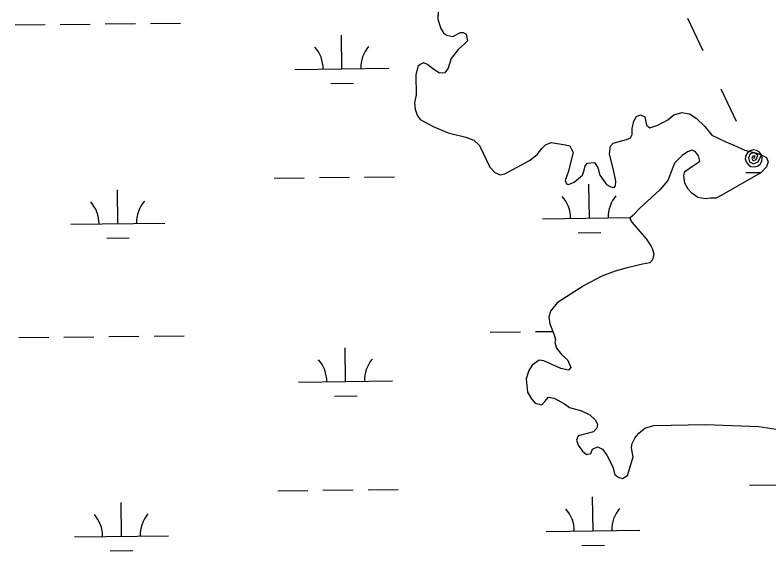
# Model space of a CAD drawing. Extents: x 3684037 to 3722149, y 433263 to 459021.
# Drawn here: x 3716224 to 3717026, y 451246 to 451816 of the extents above; entities that cross this region are included whole.
import ezdxf

# ---------------------------------------------------------------- set-up
doc = ezdxf.new("R2010")
doc.units = 0
for name, color, linetype in [('V-TOPO-SHOR', 7, 'Continuous'), ('V-UTIL-LINE', 7, 'Continuous'), ('V-WETL-SWMP', 7, 'Continuous')]:
    doc.layers.add(name, color=color, linetype=linetype)

msp = doc.modelspace()

# ---------------------------------------------------------------- linework, layer by layer
at = {"layer": 'V-TOPO-SHOR'}
for points in [[(3716674.09, 451816.43), (3716674.07, 451811.74), (3716676.97, 451801.77), (3716680.47, 451796.48), (3716683.4, 451794.71), (3716689.84, 451793.51), (3716698.06, 451797.59), (3716701, 451797.58), (3716703.92, 451795.81), (3716705.65, 451788.77), (3716702.71, 451785.85), (3716695.66, 451779.42), (3716688, 451770.07), (3716685.04, 451759.53), (3716681.51, 451754.85), (3716675.64, 451754.28), (3716668.62, 451758.99), (3716662.77, 451763.71), (3716658.68, 451765.48), (3716655.16, 451763.73), (3716652.8, 451761.39), (3716650.43, 451752.6), (3716650.94, 451731.5), (3716649.16, 451722.71), (3716649.72, 451716.26), (3716652.05, 451709.8), (3716654.96, 451705.1), (3716669.59, 451697.43), (3716684.81, 451690.93), (3716703.56, 451686.18), (3716712.34, 451683.22), (3716718.19, 451677.34), (3716729.25, 451654.44), (3716734.51, 451648.56), (3716740.36, 451646.2), (3716745.06, 451647.35), (3716771.48, 451661.34), (3716779.71, 451667.76), (3716784.42, 451674.19), (3716788.54, 451678.28), (3716794.41, 451680.61), (3716809.65, 451678.21), (3716814.33, 451677.03), (3716817.83, 451669.98), (3716812.48, 451648.89), (3716809.52, 451640.11), (3716810.68, 451636.59), (3716813.02, 451635.99), (3716818.89, 451638.32), (3716827.71, 451645.91), (3716829.49, 451651.18), (3716830.68, 451655.86), (3716833.03, 451658.79), (3716840.66, 451659.35), (3716844.16, 451654.06), (3716846.48, 451645.85), (3716850.56, 451639.97), (3716853.48, 451635.86), (3716858.16, 451633.5), (3716861.68, 451632.9), (3716862.85, 451634.65), (3716863.46, 451639.34), (3716861.15, 451649.9), (3716856.52, 451668.68), (3716857.72, 451676.88), (3716860.66, 451679.8), (3716874.74, 451683.86), (3716878.85, 451685.61), (3716880.62, 451689.12), (3716880.64, 451695.57), (3716882.43, 451703.18), (3716885.37, 451708.45), (3716889.48, 451710.2), (3716894.17, 451707.83), (3716895.9, 451699.04), (3716899.4, 451696.09), (3716908.21, 451698.99), (3716918.78, 451704.82), (3716925.25, 451710.08), (3716933.46, 451712.39), (3716941.66, 451711.2)], [(3716941.66, 451711.2), (3716948.68, 451706.48), (3716958.04, 451697.66), (3716965.62, 451688.25), (3716980.26, 451681.17), (3716989.04, 451677.62), (3717000.75, 451672.31), (3717010.71, 451669.93), (3717016.56, 451668.15), (3717023.59, 451664.61), (3717025.33, 451659.92), (3717023.56, 451654.65), (3717017.67, 451648.22), (3716974.79, 451623.73), (3716970.1, 451621.4), (3716963.65, 451621.42), (3716958.37, 451620.86), (3716950.75, 451622.05), (3716944.32, 451626.77), (3716940.23, 451630.88), (3716936.73, 451637.34), (3716935.58, 451645.55), (3716936.77, 451649.65), (3716945, 451655.49), (3716951.46, 451659.57), (3716952.64, 451660.74), (3716951.48, 451666.61), (3716947.98, 451670.72), (3716944.47, 451672.49), (3716939.77, 451670.75), (3716933.9, 451666.66), (3716925.66, 451658.48), (3716918.57, 451640.33), (3716910.33, 451630.39), (3716896.21, 451617.54), (3716888.57, 451610.53), (3716881.51, 451602.93), (3716878.57, 451600.6), (3716878.56, 451598.84), (3716880.31, 451595.9), (3716886.74, 451588.26), (3716895.5, 451578.27), (3716900.75, 451570.63), (3716902.5, 451567.1), (3716903.65, 451561.82), (3716902.46, 451555.97), (3716899.52, 451552.46), (3716891.89, 451551.31), (3716875.46, 451547.26), (3716862.55, 451543.78), (3716848.47, 451538.56), (3716829.68, 451528.65), (3716800.89, 451509.98), (3716793.82, 451501.21), (3716792.04, 451494.77), (3716793.19, 451487.73), (3716797.84, 451475.99), (3716799, 451470.71), (3716798.4, 451467.78), (3716800.14, 451461.91), (3716805.98, 451454.86), (3716811.83, 451449.56), (3716815.32, 451441.34), (3716812.96, 451438.42), (3716804.76, 451440.21), (3716786.61, 451448.47), (3716781.93, 451449.08), (3716774.29, 451443.82), (3716770.75, 451437.97), (3716767.79, 451429.19), (3716769.5, 451415.11), (3716773.58, 451408.06), (3716777.67, 451403.36), (3716784.7, 451401.58), (3716787.64, 451405.09), (3716791.76, 451409.76), (3716797.62, 451408.57), (3716808.74, 451402.67), (3716814, 451398.55), (3716826.89, 451394.99), (3716835.67, 451390.86), (3716841.51, 451385.56), (3716843.85, 451380.87), (3716843.25, 451376.76), (3716839.71, 451372.67), (3716823.29, 451368.62), (3716821.51, 451363.94), (3716823.25, 451358.66), (3716827.92, 451352.19), (3716832.01, 451348.66), (3716836.71, 451349.82), (3716838.48, 451354.5), (3716843.77, 451356.83), (3716849.04, 451354.47), (3716853.7, 451348), (3716860.11, 451335.67), (3716862.43, 451327.45), (3716865.94, 451324.51), (3716870.62, 451323.32), (3716875.91, 451326.24), (3716878.28, 451334.44)], [(3716878.28, 451334.44), (3716881.84, 451346.15), (3716880.68, 451351.43), (3716880.11, 451356.12), (3716880.71, 451360.22), (3716883.66, 451366.08), (3716887.78, 451371.34), (3716894.25, 451376.6), (3716903.64, 451379.5), (3716958.75, 451380.49), (3717015.61, 451378.54), (3717038.46, 451374.95)]]:
    msp.add_lwpolyline(points, dxfattribs=at)
at = {"layer": 'V-UTIL-LINE'}
for points in [[(3716939.69, 451813), (3716955.98, 451778.47)], [(3716975.16, 451737.85), (3716991.45, 451703.33)], [(3717010.14, 451663.72), (3717011.58, 451666.21), (3717009.26, 451666.01), (3717007.95, 451663.6), (3717009.48, 451661.11), (3717012.62, 451662.41), (3717014.31, 451666.78), (3717011.05, 451669.53), (3717006.26, 451668.7), (3717004.5, 451664.48), (3717005.48, 451660.11), (3717009.85, 451658.06), (3717014.96, 451660.12), (3717018.28, 451667.56), (3717016.19, 451670.39), (3717013.18, 451672.19), (3717009.71, 451672.71), (3717006.3, 451671.86), (3717003.48, 451669.77), (3717001.67, 451666.76), (3717001.15, 451663.29), (3717002, 451659.88), (3717004.09, 451657.06), (3717007.1, 451655.25), (3717010.58, 451654.73), (3717013.98, 451655.58), (3717016.8, 451657.67), (3717018.61, 451660.68), (3717019.13, 451664.16), (3717018.28, 451667.56)]]:
    msp.add_lwpolyline(points, dxfattribs=at)
at = {"layer": 'V-WETL-SWMP'}
for p, q in [((3716674.1, 451819.36), (3716674.07, 451811.74)), ((3716320.01, 451806.8), (3716352, 451807.17)), ((3716368, 451807.36), (3716400, 451807.73)), ((3716674.07, 451811.74), (3716676.97, 451801.76)), ((3716224.01, 451805.68), (3716256.01, 451806.05)), ((3716272.01, 451806.24), (3716304.01, 451806.61)), ((3716676.97, 451801.76), (3716680.47, 451796.48)), ((3716571.9, 451758.99), (3716571.48, 451794.98)), ((3716680.47, 451796.48), (3716683.4, 451794.71)), ((3716683.4, 451794.71), (3716689.84, 451793.51)), ((3716689.84, 451793.51), (3716698.06, 451797.59)), ((3716698.06, 451797.59), (3716700.99, 451797.58)), ((3716700.99, 451797.58), (3716703.92, 451795.81)), ((3716703.92, 451795.81), (3716705.66, 451788.77)), ((3716702.71, 451785.85), (3716695.66, 451779.42)), ((3716705.66, 451788.77), (3716702.71, 451785.85)), ((3716695.66, 451779.42), (3716688, 451770.07)), ((3716688, 451770.07), (3716685.04, 451759.53)), ((3716521.9, 451758.4), (3716621.89, 451759.57)), ((3716652.8, 451761.39), (3716650.43, 451752.6)), ((3716655.15, 451763.73), (3716652.8, 451761.39)), ((3716658.68, 451765.48), (3716655.15, 451763.73)), ((3716662.77, 451763.7), (3716658.68, 451765.48)), ((3716668.62, 451759), (3716662.77, 451763.7)), ((3716675.64, 451754.28), (3716668.62, 451759)), ((3716685.04, 451759.53), (3716681.51, 451754.85)), ((3716650.43, 451752.6), (3716650.94, 451731.5)), ((3716681.51, 451754.85), (3716675.64, 451754.28)), ((3716560.08, 451743.42), (3716584.07, 451743.69)), ((3716650.94, 451731.5), (3716649.16, 451722.71)), ((3716649.16, 451722.71), (3716649.72, 451716.26)), ((3716649.72, 451716.26), (3716652.05, 451709.8)), ((3716925.25, 451710.08), (3716933.46, 451712.4)), ((3716933.46, 451712.4), (3716941.66, 451711.2)), ((3716941.66, 451711.2), (3716948.68, 451706.48)), ((3716652.05, 451709.8), (3716654.96, 451705.1)), ((3716654.96, 451705.1), (3716669.59, 451697.43)), ((3716880.64, 451695.57), (3716882.43, 451703.18)), ((3716882.43, 451703.18), (3716885.37, 451708.45)), ((3716885.37, 451708.45), (3716889.48, 451710.2)), ((3716889.48, 451710.2), (3716894.17, 451707.83)), ((3716894.17, 451707.83), (3716895.9, 451699.04)), ((3716908.21, 451698.99), (3716918.78, 451704.82)), ((3716918.78, 451704.82), (3716925.25, 451710.08)), ((3716948.68, 451706.48), (3716958.04, 451697.66)), ((3716669.59, 451697.43), (3716684.81, 451690.93)), ((3716880.62, 451689.12), (3716880.64, 451695.57)), ((3716895.9, 451699.04), (3716899.4, 451696.09)), ((3716899.4, 451696.09), (3716908.21, 451698.99)), ((3716958.04, 451697.66), (3716965.62, 451688.25)), ((3716684.81, 451690.93), (3716703.56, 451686.18)), ((3716878.85, 451685.61), (3716880.62, 451689.12)), ((3716965.62, 451688.25), (3716980.26, 451681.17)), ((3716703.56, 451686.18), (3716712.34, 451683.22)), ((3716712.34, 451683.22), (3716718.19, 451677.34)), ((3716788.54, 451678.28), (3716794.41, 451680.61)), ((3716794.41, 451680.61), (3716809.65, 451678.21)), ((3716857.72, 451676.88), (3716860.66, 451679.8)), ((3716860.66, 451679.8), (3716874.74, 451683.86)), ((3716874.74, 451683.86), (3716878.85, 451685.61)), ((3716980.26, 451681.17), (3716989.04, 451677.62)), ((3716718.19, 451677.34), (3716729.25, 451654.44)), ((3716779.71, 451667.76), (3716784.42, 451674.19)), ((3716784.42, 451674.19), (3716788.54, 451678.28)), ((3716809.65, 451678.21), (3716814.33, 451677.03)), ((3716814.33, 451677.03), (3716817.83, 451669.98)), ((3716856.52, 451668.68), (3716857.72, 451676.88)), ((3716939.77, 451670.75), (3716933.9, 451666.67)), ((3716944.47, 451672.49), (3716939.77, 451670.75)), ((3716947.98, 451670.72), (3716944.47, 451672.49)), ((3716951.48, 451666.61), (3716947.98, 451670.72)), ((3716989.04, 451677.62), (3717000.75, 451672.31)), ((3717000.75, 451672.31), (3717010.71, 451669.93)), ((3716771.48, 451661.34), (3716779.71, 451667.76)), ((3716817.83, 451669.98), (3716812.48, 451648.89)), ((3716861.14, 451649.9), (3716856.52, 451668.68)), ((3716933.9, 451666.67), (3716925.66, 451658.48)), ((3716952.64, 451660.74), (3716951.48, 451666.61)), ((3717010.71, 451669.93), (3717016.56, 451668.15)), ((3717016.56, 451668.15), (3717023.59, 451664.61)), ((3717023.59, 451664.61), (3717025.33, 451659.92)), ((3716745.06, 451647.35), (3716771.48, 451661.34)), ((3716829.49, 451651.18), (3716830.68, 451655.87)), ((3716830.68, 451655.87), (3716833.03, 451658.79)), ((3716833.03, 451658.79), (3716840.66, 451659.35)), ((3716840.66, 451659.35), (3716844.16, 451654.06)), ((3716925.66, 451658.48), (3716918.57, 451640.33)), ((3716936.77, 451649.65), (3716945, 451655.49)), ((3716945, 451655.49), (3716951.46, 451659.57)), ((3716951.46, 451659.57), (3716952.64, 451660.74)), ((3717025.33, 451659.92), (3717023.56, 451654.65)), ((3716729.25, 451654.44), (3716734.51, 451648.56)), ((3716734.51, 451648.56), (3716740.36, 451646.2)), ((3716740.36, 451646.2), (3716745.06, 451647.35)), ((3716812.48, 451648.89), (3716809.52, 451640.11)), ((3716827.71, 451645.91), (3716829.49, 451651.18)), ((3716844.16, 451654.06), (3716846.48, 451645.85)), ((3716863.46, 451639.34), (3716861.14, 451649.9)), ((3716935.59, 451645.55), (3716936.77, 451649.65)), ((3717017.67, 451648.22), (3716974.79, 451623.73)), ((3717001.71, 451648.55), (3717018.15, 451648.74)), ((3717023.56, 451654.65), (3717017.67, 451648.22)), ((3716499.84, 451642.71), (3716531.83, 451643.08)), ((3716547.83, 451643.27), (3716579.83, 451643.64)), ((3716595.83, 451643.82), (3716627.83, 451644.2)), ((3716809.52, 451640.11), (3716810.68, 451636.59)), ((3716818.9, 451638.32), (3716827.71, 451645.91)), ((3716846.48, 451645.85), (3716853.48, 451635.86)), ((3716862.85, 451634.65), (3716863.46, 451639.34)), ((3716918.57, 451640.33), (3716910.33, 451630.4)), ((3716936.73, 451637.34), (3716935.59, 451645.55)), ((3716810.68, 451636.59), (3716813.02, 451635.99)), ((3716813.02, 451635.99), (3716818.9, 451638.32)), ((3716835.2, 451600.18), (3716834.78, 451636.17)), ((3716853.48, 451635.86), (3716858.16, 451633.5)), ((3716858.16, 451633.5), (3716861.68, 451632.9)), ((3716861.68, 451632.9), (3716862.85, 451634.65)), ((3716940.23, 451630.88), (3716936.73, 451637.34)), ((3716944.32, 451626.77), (3716940.23, 451630.88)), ((3716333.32, 451594.34), (3716332.9, 451630.33)), ((3716910.33, 451630.4), (3716888.57, 451610.53)), ((3716950.75, 451622.05), (3716944.32, 451626.77)), ((3716974.79, 451623.73), (3716970.1, 451621.4)), ((3716958.37, 451620.86), (3716950.75, 451622.05)), ((3716963.65, 451621.43), (3716958.37, 451620.86)), ((3716970.1, 451621.4), (3716963.65, 451621.43)), ((3716888.57, 451610.53), (3716881.51, 451602.93)), ((3716785.2, 451599.59), (3716878.67, 451600.68)), ((3716878.57, 451600.6), (3716878.56, 451598.84)), ((3716878.56, 451598.84), (3716880.31, 451595.9)), ((3716881.51, 451602.93), (3716878.57, 451600.6)), ((3716283.33, 451593.75), (3716383.32, 451594.92)), ((3716880.31, 451595.9), (3716886.74, 451588.26)), ((3716823.38, 451584.61), (3716847.38, 451584.89)), ((3716886.74, 451588.26), (3716895.5, 451578.27)), ((3716321.5, 451578.77), (3716345.5, 451579.05)), ((3716895.5, 451578.27), (3716900.75, 451570.63)), ((3716900.75, 451570.63), (3716902.5, 451567.1)), ((3716902.5, 451567.1), (3716903.65, 451561.82)), ((3716903.65, 451561.82), (3716902.46, 451555.97)), ((3716891.89, 451551.31), (3716875.46, 451547.26)), ((3716899.52, 451552.46), (3716891.89, 451551.31)), ((3716902.46, 451555.97), (3716899.52, 451552.46)), ((3716862.55, 451543.79), (3716848.47, 451538.56)), ((3716875.46, 451547.26), (3716862.55, 451543.79)), ((3716848.47, 451538.56), (3716829.67, 451528.65)), ((3716829.67, 451528.65), (3716800.89, 451509.98)), ((3716800.89, 451509.98), (3716793.82, 451501.21)), ((3716793.82, 451501.21), (3716792.04, 451494.77)), ((3716792.04, 451494.77), (3716793.19, 451487.73)), ((3716793.19, 451487.73), (3716797.84, 451475.99)), ((3716729.76, 451478.87), (3716761.76, 451479.24)), ((3716777.75, 451479.43), (3716796.39, 451479.65)), ((3716227.88, 451473.03), (3716259.88, 451473.4)), ((3716275.88, 451473.59), (3716307.88, 451473.96)), ((3716323.88, 451474.15), (3716355.87, 451474.52)), ((3716371.87, 451474.71), (3716403.87, 451475.08)), ((3716797.84, 451475.99), (3716799, 451470.71)), ((3716799, 451470.71), (3716798.4, 451467.78)), ((3716575.77, 451426.33), (3716575.35, 451462.33)), ((3716798.4, 451467.78), (3716800.14, 451461.91)), ((3716800.14, 451461.91), (3716805.98, 451454.86)), ((3716805.98, 451454.86), (3716811.83, 451449.56)), ((3716781.93, 451449.08), (3716774.29, 451443.82)), ((3716786.61, 451448.47), (3716781.93, 451449.08)), ((3716804.76, 451440.21), (3716786.61, 451448.47)), ((3716811.83, 451449.56), (3716815.32, 451441.34)), ((3716774.29, 451443.82), (3716770.75, 451437.97)), ((3716812.96, 451438.42), (3716804.76, 451440.21)), ((3716815.32, 451441.34), (3716812.96, 451438.42)), ((3716770.75, 451437.97), (3716767.79, 451429.19)), ((3716525.77, 451425.75), (3716625.76, 451426.91)), ((3716767.79, 451429.19), (3716769.5, 451415.11)), ((3716769.5, 451415.11), (3716773.58, 451408.06)), ((3716563.95, 451410.76), (3716587.95, 451411.04)), ((3716773.58, 451408.06), (3716777.67, 451403.36)), ((3716787.64, 451405.09), (3716791.76, 451409.76)), ((3716791.76, 451409.76), (3716797.62, 451408.57)), ((3716797.62, 451408.57), (3716808.74, 451402.67)), ((3716777.67, 451403.36), (3716784.7, 451401.58)), ((3716784.7, 451401.58), (3716787.64, 451405.09)), ((3716808.74, 451402.67), (3716814, 451398.55)), ((3716814, 451398.55), (3716826.89, 451394.99)), ((3716826.89, 451394.99), (3716835.67, 451390.86)), ((3716835.67, 451390.86), (3716841.52, 451385.56)), ((3716841.52, 451385.56), (3716843.85, 451380.87)), ((3716843.25, 451376.76), (3716839.71, 451372.67)), ((3716843.85, 451380.87), (3716843.25, 451376.76)), ((3716887.78, 451371.34), (3716894.25, 451376.6)), ((3716894.25, 451376.6), (3716903.64, 451379.5)), ((3716903.64, 451379.5), (3716958.75, 451380.49)), ((3716958.75, 451380.49), (3717015.61, 451378.54)), ((3717015.61, 451378.54), (3717038.47, 451374.95)), ((3716823.29, 451368.62), (3716821.51, 451363.94)), ((3716839.71, 451372.67), (3716823.29, 451368.62)), ((3716880.71, 451360.22), (3716883.66, 451366.08)), ((3716883.66, 451366.08), (3716887.78, 451371.34)), ((3716821.51, 451363.94), (3716823.25, 451358.66)), ((3716823.25, 451358.66), (3716827.92, 451352.19)), ((3716880.11, 451356.12), (3716880.71, 451360.22)), ((3716827.92, 451352.19), (3716832.01, 451348.66)), ((3716832.01, 451348.66), (3716836.71, 451349.82)), ((3716836.71, 451349.82), (3716838.48, 451354.5)), ((3716838.48, 451354.5), (3716843.77, 451356.83)), ((3716843.77, 451356.83), (3716849.03, 451354.47)), ((3716849.03, 451354.47), (3716853.7, 451348)), ((3716880.68, 451351.43), (3716880.11, 451356.12)), ((3716881.84, 451346.15), (3716880.68, 451351.43)), ((3716853.7, 451348), (3716860.11, 451335.67)), ((3716878.28, 451334.44), (3716881.84, 451346.15)), ((3716860.11, 451335.67), (3716862.43, 451327.45)), ((3716875.91, 451326.24), (3716878.28, 451334.44)), ((3716862.43, 451327.45), (3716865.94, 451324.51)), ((3716870.62, 451323.32), (3716875.91, 451326.24)), ((3716865.94, 451324.51), (3716870.62, 451323.32)), ((3716503.71, 451310.05), (3716535.7, 451310.43)), ((3716551.7, 451310.61), (3716583.7, 451310.99)), ((3716599.7, 451311.17), (3716631.7, 451311.54)), ((3717005.58, 451315.89), (3717037.58, 451316.27)), ((3716839.07, 451267.52), (3716838.65, 451303.52)), ((3716337.19, 451261.68), (3716336.78, 451297.68)), ((3716287.2, 451261.1), (3716387.19, 451262.27)), ((3716789.07, 451266.94), (3716889.06, 451268.11)), ((3716325.37, 451246.11), (3716349.37, 451246.39)), ((3716827.25, 451251.95), (3716851.25, 451252.23))]:
    msp.add_line(p, q, dxfattribs=at)
for centre, start, end in [((3716516.65, 451758.82), 359.89487, 41.43853), ((3716627.13, 451760.1), 139.89486, 181.43852), ((3716779.95, 451600.01), 359.89487, 41.43853), ((3716890.43, 451601.29), 139.89486, 181.43852), ((3716278.08, 451594.17), 359.89487, 41.43853), ((3716388.56, 451595.45), 139.89486, 181.43852), ((3716520.52, 451426.16), 359.89487, 41.43853), ((3716631, 451427.45), 139.89486, 181.43852), ((3716783.82, 451267.36), 359.89487, 41.43853), ((3716894.3, 451268.64), 139.89486, 181.43852), ((3716281.95, 451261.52), 359.89487, 41.43853), ((3716392.43, 451262.8), 139.89486, 181.43852)]:
    msp.add_arc(centre, 35.25, start, end, dxfattribs=at)

doc.saveas('drawing.dxf')
